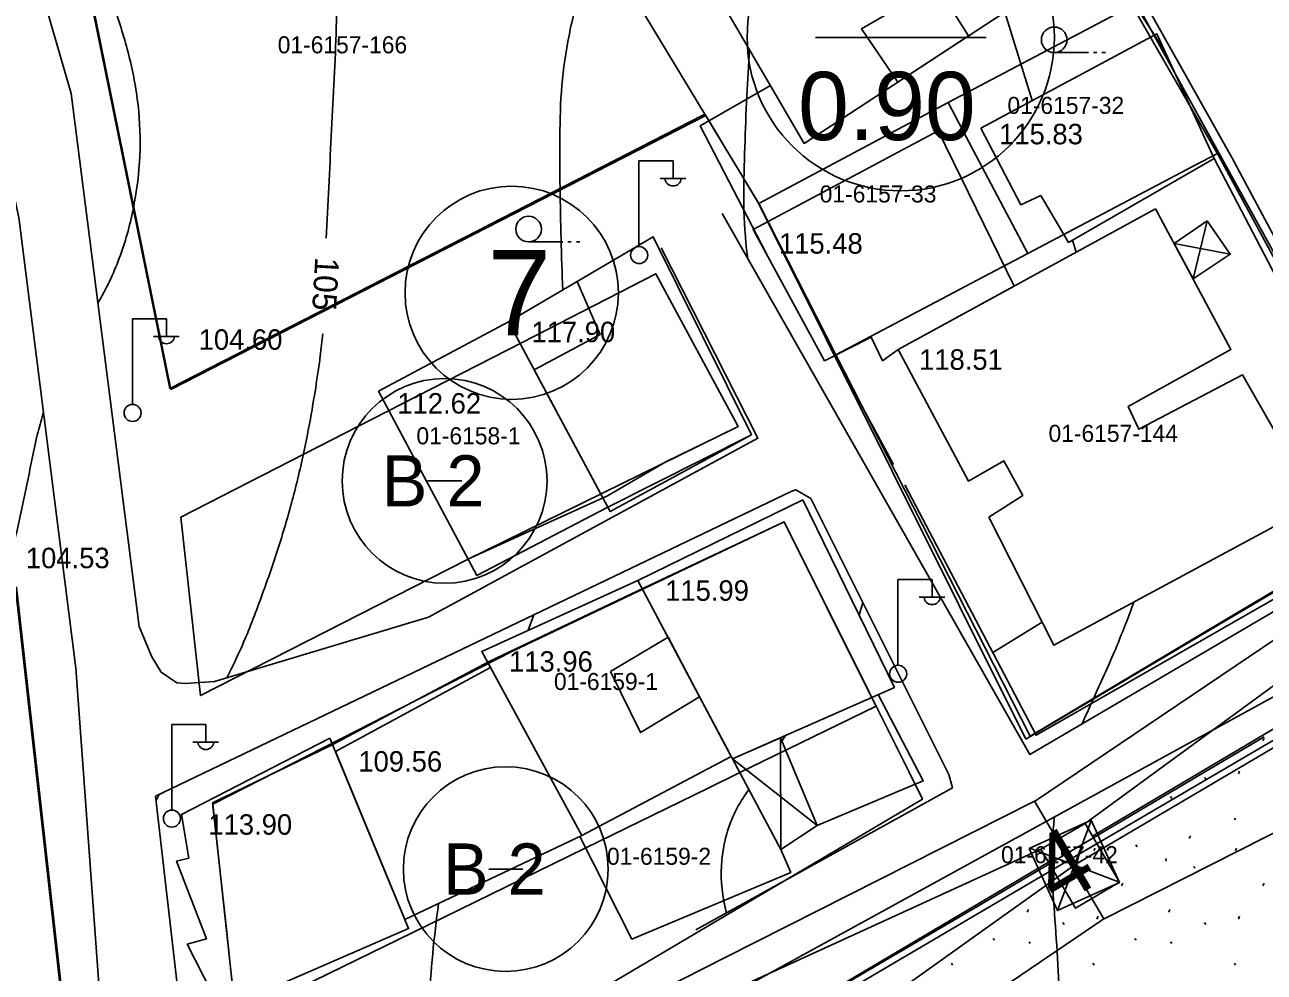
# Model space of a CAD drawing. Extents: x 412225 to 413380, y 4456471 to 4457189.
# Drawn here: x 412979.4 to 413052.1, y 4456831.1 to 4456886.6 of the extents above; entities that cross this region are included whole.
import ezdxf

# ---------------------------------------------------------------- set-up
doc = ezdxf.new("R2010")
doc.units = 0
for name, color, linetype in [('0_HALİHAZIR', 7, 'Continuous'), ('0_KADASTRO', 7, 'Continuous'), ('Level 27', 7, 'Continuous'), ('Level 28', 7, 'Continuous'), ('Level 30', 7, 'Continuous'), ('Level 32', 7, 'Continuous'), ('Level 41', 7, 'Continuous'), ('Level 54', 7, 'Continuous'), ('Level 58', 7, 'Continuous')]:
    doc.layers.add(name, color=color, linetype=linetype)

msp = doc.modelspace()

# ---------------------------------------------------------------- linework, layer by layer
at = {"layer": '0_HALİHAZIR'}
for p, q in [((413038.467, 4456882.205), (413036.852, 4456887.388)), ((413039.75, 4456885.011), (413041.75, 4456885.011)), ((413042.05, 4456885.011), (413042.25, 4456885.011)), ((413042.55, 4456885.011), (413042.75, 4456885.011)), ((413015.42, 4456873.66), (413015.42, 4456878.66)), ((413015.42, 4456878.66), (413017.42, 4456878.66)), ((413017.42, 4456877.66), (413017.42, 4456878.66)), ((413016.66, 4456877.62), (413018.16, 4456877.62)), ((413048.714, 4456875.142), (413047.891, 4456871.748)), ((413008.953, 4456873.912), (413010.953, 4456873.912)), ((413011.253, 4456873.912), (413011.453, 4456873.912)), ((413011.753, 4456873.912), (413011.953, 4456873.912)), ((413041.033, 4456873.308), (413040.824, 4456874.019)), ((413050.061, 4456873.188), (413046.78, 4456873.825)), ((412985.738, 4456864.408), (412985.738, 4456869.408)), ((412985.738, 4456869.408), (412987.738, 4456869.408)), ((412987.738, 4456868.408), (412987.738, 4456869.408)), ((412986.978, 4456868.368), (412988.478, 4456868.368)), ((413030.597, 4456849.113), (413030.597, 4456854.113)), ((413030.597, 4456854.113), (413032.597, 4456854.113)), ((413032.597, 4456853.113), (413032.597, 4456854.113)), ((413031.837, 4456853.073), (413033.337, 4456853.073)), ((413028.318, 4456852.023), (413028.543, 4456852.76)), ((413008.935, 4456851.139), (413009.264, 4456852.047)), ((412988.04, 4456840.618), (412988.04, 4456845.618)), ((412988.04, 4456845.618), (412990.04, 4456845.618)), ((412990.04, 4456844.618), (412990.04, 4456845.618)), ((413023.74, 4456838.292), (413023.71, 4456844.837)), ((413023.792, 4456844.64), (413024.015, 4456844.971)), ((412989.28, 4456844.578), (412990.78, 4456844.578)), ((413020.906, 4456843.598), (413025.861, 4456839.689)), ((412987.128, 4456841.152), (412987.309, 4456841.508)), ((413039.935, 4456834.702), (413041.896, 4456839.933)), ((413038.325, 4456838.364), (413043.511, 4456836.383))]:
    msp.add_line(p, q, dxfattribs=at)
for points in [[(413308.439, 4456995.203), (413040.966, 4456837.39), (412966.32, 4456784.092)], [(413016.727, 4456873.563), (413022.393, 4456862.398), (413003.086, 4456851.917), (412990.552, 4456848.137), (412988.837, 4456848.025), (412988.34, 4456848.06), (412987.415, 4456848.686), (412986.874, 4456849.581), (412986.132, 4456851.357), (412982.151, 4456882.622), (412973.351, 4456912.935), (412973.031, 4456914.293), (412973.134, 4456914.96), (413000.312, 4456932.438), (413012.942, 4456940.946), (413013.563, 4456940.805), (413024.434, 4456923.455), (413037.648, 4456901.173), (413050.149, 4456878.864), (413053.722, 4456872.206)], [(412917.709, 4456881.553), (412937.615, 4456893.993), (412965.099, 4456911.722), (412966.558, 4456912.321), (412967.607, 4456912.42), (412968.273, 4456912.292), (412968.973, 4456911.072), (412975.78, 4456890.628), (412979.085, 4456875.35), (412982.43, 4456848.915), (412983.81, 4456829.86), (412984.802, 4456815.567), (412984.738, 4456813.62), (412984.61, 4456812.751), (412983.806, 4456811.48), (412968.982, 4456801.22), (412956.509, 4456794.796), (412950.493, 4456791.951), (412949.808, 4456792.883), (412943.585, 4456809.586), (412933.583, 4456834.422), (412919.347, 4456870.662)], [(413042.499, 4456890.91), (413046.227, 4456885.098)], [(413022.866, 4456873.244), (413019.006, 4456880.708), (413023.12, 4456883.074)], [(413049.126, 4456878.806), (413053.865, 4456869.712)], [(413053.722, 4456872.206), (413061.252, 4456858.002), (413061.217, 4456857.274), (413038.322, 4456843.859), (413020.285, 4456875.569)], [(413055.093, 4456868.289), (413060.533, 4456857.496), (413038.685, 4456844.987), (413030.994, 4456859.668)], [(413030.336, 4456860.859), (413026.886, 4456867.251)], [(412989.481, 4456820.71), (412987.098, 4456841.407), (413024.373, 4456859.299), (413024.605, 4456859.375), (413025.496, 4456858.864), (413033.574, 4456842.681), (413033.794, 4456841.897), (413018.757, 4456833.579)], [(413020.058, 4456829.381), (413057.923, 4456850.172), (413060.621, 4456851.591), (413063.592, 4456853.026), (413064.835, 4456853.303), (413065.344, 4456852.894), (413066.212, 4456851.911), (413080.635, 4456822.471), (413094.339, 4456789.635), (413106.365, 4456763.307), (413116.3, 4456741.096), (413115.939, 4456739.52), (413114.755, 4456738.065), (413073.127, 4456715.414), (413072.466, 4456715.342), (413071.85, 4456715.325), (413071.322, 4456715.935), (413057.039, 4456746.517), (413050.788, 4456760.243)], [(413036.149, 4456849.827), (413039.047, 4456851.606)], [(413029.44, 4456847.367), (413032.076, 4456842.308), (413025.861, 4456839.689)], [(413038.28, 4456838.344), (413041.921, 4456839.999), (413043.577, 4456836.358), (413039.935, 4456834.702), (413038.28, 4456838.344)], [(413023.74, 4456838.292), (413024.317, 4456836.94), (413015.008, 4456833.034), (413011.951, 4456839.043)]]:
    msp.add_lwpolyline(points, dxfattribs=at)
for points in [[(413033.613, 4456897.616), (413036.855, 4456892.54), (413037.113, 4456892.72), (413039.455, 4456889.094), (413025.092, 4456879.682), (413020.203, 4456888.093), (413025.452, 4456891.41), (413024.705, 4456892.924), (413028.442, 4456895.086), (413028.707, 4456894.574)], [(413034.738, 4456886.003), (413032.86, 4456888.962), (413028.46, 4456886.41), (413030.584, 4456883.281)], [(413035.446, 4456880.587), (413045.761, 4456886.109), (413049.126, 4456878.806), (413040.585, 4456873.882), (413038.958, 4456876.627), (413037.792, 4456876.076)], [(413026.281, 4456866.946), (413022.107, 4456874.645), (413032.943, 4456880.415), (413037.404, 4456871.32), (413030.615, 4456867.6), (413029.695, 4456866.939), (413029.023, 4456868.33)], [(413045.692, 4456875.86), (413050.109, 4456867.6), (413044.091, 4456864.265), (413044.716, 4456862.927), (413050.777, 4456866.12), (413055.097, 4456858.544), (413039.73, 4456850.257), (413035.925, 4456857.77), (413037.903, 4456859.046), (413036.792, 4456861.076), (413034.719, 4456859.884), (413030.615, 4456867.6)], [(413048.714, 4456875.142), (413050.061, 4456873.188), (413047.891, 4456871.748), (413046.78, 4456873.825)], [(413016.246, 4456874.212), (413022.012, 4456862.602), (413013.74, 4456858.101), (413007.781, 4456869.219)], [(413011.807, 4456871.594), (413013.138, 4456868.478), (413009.288, 4456866.408), (413013.602, 4456858.359), (413022.012, 4456862.602), (413016.246, 4456874.212)], [(413000.159, 4456865.151), (413005.924, 4456854.352), (413013.602, 4456858.359), (413007.781, 4456869.219)], [(413015.354, 4456854.058), (413025.014, 4456858.779), (413030.39, 4456847.786), (413020.906, 4456843.598)], [(413020.828, 4456843.745), (413012.081, 4456839.105), (413006.206, 4456849.898), (413015.354, 4456854.058)], [(413013.744, 4456848.713), (413015.514, 4456845.137), (413018.97, 4456847.245), (413017.121, 4456850.729)], [(412997.631, 4456844.039), (413006.714, 4456848.965), (413012.081, 4456839.105), (413001.7, 4456834.188)], [(413025.861, 4456839.689), (413023.74, 4456838.292), (413020.906, 4456843.598), (413023.71, 4456844.837)], [(412997.313, 4456844.81), (413001.922, 4456833.65), (412990.921, 4456828.856), (412988.949, 4456832.725), (412990.073, 4456833.047), (412988.323, 4456837.607), (412989.04, 4456837.767), (412988.613, 4456840.338)]]:
    msp.add_lwpolyline(points, close=True, dxfattribs=at)
for centre, radius in [((413039.75, 4456885.761), 0.75), ((413008.953, 4456874.662), 0.75), ((413015.43, 4456873.136), 0.5), ((412985.748, 4456863.883), 0.5), ((413030.608, 4456848.588), 0.5), ((412988.05, 4456840.094), 0.5)]:
    msp.add_circle(centre, radius, dxfattribs=at)
for centre in [(413017.42, 4456877.664), (412987.738, 4456868.411), (413032.597, 4456853.117), (412990.04, 4456844.622)]:
    msp.add_arc(centre, 0.474, 184.83843, 355.14641, dxfattribs=at)
for points in [[(412983.717, 4456870.324), (412983.968, 4456870.774), (412985.158, 4456873.483), (412985.883, 4456876.367), (412986.185, 4456879.332), (412986.023, 4456882.294), (412985.436, 4456885.203), (412984.547, 4456888.065), (412983.557, 4456890.897), (412982.567, 4456893.728), (412981.576, 4456896.56), (412980.586, 4456899.392), (412979.595, 4456902.224), (412978.605, 4456905.056), (412977.615, 4456907.888), (412976.626, 4456910.72), (412975.566, 4456913.524), (412975.093, 4456916.22)], [(413010.955, 4456871.091), (413010.856, 4456874.089), (413010.797, 4456877.088), (413010.782, 4456880.088), (413010.904, 4456883.081), (413011.322, 4456886.023), (413012.025, 4456888.924), (413012.826, 4456891.81), (413013.537, 4456894.706), (413014.144, 4456897.617), (413014.189, 4456897.835)], [(412997.099, 4456874.125), (412997.243, 4456877.121), (412997.389, 4456880.118), (412997.537, 4456883.114), (412997.675, 4456886.111), (412997.676, 4456889.105), (412997.39, 4456892.065), (412996.779, 4456894.987), (412996.246, 4456896.835)], [(413021.802, 4456872.903), (413021.727, 4456873.494), (413021.56, 4456876.476), (413021.621, 4456879.475), (413021.738, 4456882.472), (413021.887, 4456885.195)], [(412991.275, 4456848.355), (412992.028, 4456849.926), (412993.15, 4456852.705), (412994.143, 4456855.534), (412995.007, 4456858.404), (412995.723, 4456861.314), (412996.294, 4456864.256), (412996.741, 4456867.221), (412996.899, 4456868.525)], [(412972.422, 4456824.897), (412972.406, 4456827.897), (412972.434, 4456830.896), (412972.577, 4456833.89), (412973.03, 4456836.812), (412973.782, 4456839.696), (412974.787, 4456842.522), (412975.791, 4456845.349), (412976.732, 4456848.196), (412977.565, 4456851.076), (412978.295, 4456853.984), (412978.956, 4456856.91), (412979.591, 4456859.842), (412980.209, 4456862.778), (412980.53, 4456863.933)], [(413041.381, 4456845.652), (413042.215, 4456847.494), (413043.425, 4456850.232), (413044.424, 4456852.788)], [(413020.544, 4456834.568), (413020.329, 4456835.634), (413020.367, 4456838.327), (413021.322, 4456840.989), (413021.863, 4456841.807)], [(413050.955, 4456759.532), (413050.171, 4456760.433), (413048.312, 4456762.495), (413046.687, 4456764.709), (413045.765, 4456767.531), (413045.136, 4456770.464), (413044.543, 4456773.405), (413043.958, 4456776.347), (413043.386, 4456779.292), (413042.826, 4456782.239), (413042.283, 4456785.19), (413041.757, 4456788.143), (413041.267, 4456791.103), (413040.867, 4456794.073), (413040.594, 4456797.058), (413040.448, 4456800.053), (413040.371, 4456803.051), (413040.32, 4456806.051), (413040.275, 4456809.051), (413040.235, 4456812.05), (413040.201, 4456815.05), (413040.173, 4456818.05), (413040.153, 4456821.05), (413040.141, 4456824.05), (413040.126, 4456827.05), (413040.04, 4456830.047), (413039.872, 4456833.04), (413039.676, 4456836.033), (413039.663, 4456839.021), (413039.76, 4456840.199)], [(413060.346, 4456708.22), (413060.301, 4456708.281), (413058.501, 4456710.672), (413056.576, 4456712.973), (413054.647, 4456715.271), (413052.718, 4456717.568), (413050.787, 4456719.864), (413048.855, 4456722.159), (413046.979, 4456724.498), (413045.159, 4456726.881), (413043.41, 4456729.318), (413041.677, 4456731.766), (413039.953, 4456734.222), (413038.235, 4456736.681), (413036.515, 4456739.139), (413034.789, 4456741.593), (413033.049, 4456744.037), (413031.278, 4456746.458), (413029.471, 4456748.852), (413027.632, 4456751.222), (413025.78, 4456753.582), (413023.933, 4456755.947), (413022.113, 4456758.331), (413020.446, 4456760.815), (413018.97, 4456763.386), (413017.594, 4456766.04), (413016.199, 4456768.694), (413014.728, 4456771.308), (413013.246, 4456773.916), (413011.766, 4456776.526), (413010.304, 4456779.145), (413008.864, 4456781.777), (413007.445, 4456784.421), (413006.042, 4456787.072), (413004.653, 4456789.731), (413003.281, 4456792.399), (413001.932, 4456795.079), (413000.609, 4456797.771), (412999.318, 4456800.479), (412998.238, 4456803.263), (412997.855, 4456806.037), (412998.161, 4456808.93), (412999.038, 4456811.796), (413000, 4456814.638), (413000.967, 4456817.477), (413001.862, 4456820.339), (413002.528, 4456823.251), (413002.905, 4456826.196), (413003.107, 4456829.186), (413003.333, 4456832.174), (413003.673, 4456835.123)]]:
    msp.add_spline(points, degree=3, dxfattribs=at)
at = {"layer": '0_KADASTRO'}
for points in [[(412983.446, 4456887.415), (412994.295, 4456893.916), (413007.156, 4456901.627), (413007.317, 4456901.358), (413014.913, 4456888.657), (413019.285, 4456881.405), (413019.171, 4456881.346), (413005.91, 4456874.543), (412987.933, 4456865.324)], [(413014.913, 4456888.657), (413036.322, 4456901.61), (413044.577, 4456887.9), (413044.103, 4456887.65), (413033.536, 4456882.083), (413022.45, 4456876.157), (413019.285, 4456881.405)], [(413041.557, 4456839.814), (413086.818, 4456872.929), (413114.748, 4456889.381), (413117.11, 4456885.191), (413081.18, 4456863.89), (413081.416, 4456862.441), (413041.992, 4456839.072)], [(413033.536, 4456882.083), (413044.103, 4456887.65), (413044.577, 4456887.9), (413049.402, 4456879.141), (413047.89, 4456878.343), (413040.562, 4456874.477), (413038.212, 4456873.237), (413034.988, 4456879.335)], [(413022.45, 4456876.157), (413033.536, 4456882.083), (413034.988, 4456879.335), (413038.212, 4456873.237), (413035.573, 4456871.845), (413026.958, 4456867.299)], [(413026.958, 4456867.299), (413035.573, 4456871.845), (413038.212, 4456873.237), (413040.562, 4456874.477), (413047.89, 4456878.343), (413049.402, 4456879.141), (413054.227, 4456870.382), (413060.856, 4456858.347), (413049.621, 4456851.65), (413038.343, 4456844.928), (413031.489, 4456858.395)], [(412988.579, 4456857.771), (413000.634, 4456863.953), (413008.566, 4456868.021), (413016.407, 4456872.042), (413021.227, 4456863.082), (413020.765, 4456862.857), (413016.985, 4456861.015), (413013.575, 4456859.019), (413005.388, 4456855.3), (413005.326, 4456855.271), (412989.733, 4456847.308)], [(412990.431, 4456841.028), (412997.401, 4456844.401), (413006.636, 4456849.314), (413015.691, 4456853.599), (413023.936, 4456857.497), (413028.877, 4456847.563), (413029.315, 4456846.694), (413021.206, 4456842.732), (413019.479, 4456841.887), (413012.237, 4456838.349), (413002.16, 4456833.424), (412993.882, 4456829.379), (412991.824, 4456828.374), (412991.475, 4456831.545), (412991.246, 4456833.622)], [(412937.738, 4456834.155), (412955.817, 4456842.713), (412978.941, 4456853.661), (412981.639, 4456829.611), (412964.323, 4456822.334), (412965.807, 4456818.759), (412947.747, 4456810.15)], [(412988.517, 4456807.371), (413039.412, 4456837.541), (413039.961, 4456836.604), (413040.994, 4456834.845), (413043.581, 4456836.363), (413042.548, 4456838.124), (413041.992, 4456839.072), (413062.8, 4456851.406), (413065.741, 4456850.378), (413071.457, 4456840.426), (413074.509, 4456834.757), (412989.577, 4456788.932)], [(412991.824, 4456828.374), (412993.882, 4456829.379), (413002.16, 4456833.424), (413012.237, 4456838.349), (413019.479, 4456841.887), (413021.206, 4456842.732), (413029.315, 4456846.694), (413031.225, 4456842.855), (413032.031, 4456841.233), (412992.963, 4456818.12), (412991.884, 4456827.741)], [(413038.969, 4456838.295), (413041.557, 4456839.814), (413041.992, 4456839.072), (413042.548, 4456838.124), (413043.581, 4456836.363), (413040.994, 4456834.845), (413039.961, 4456836.604), (413039.412, 4456837.541)], [(412951.511, 4456794.234), (412953.817, 4456795.602), (412954.075, 4456794.984), (412971.441, 4456805.28), (412982.148, 4456811.63), (412983.585, 4456812.482), (412983.536, 4456812.91), (413038.969, 4456838.295), (413039.412, 4456837.541), (412988.517, 4456807.371), (412984.022, 4456804.579), (412958.009, 4456789.166), (412956.761, 4456788.427), (412954.507, 4456787.092)]]:
    msp.add_lwpolyline(points, close=True, dxfattribs=at)
at = {"layer": 'Level 27'}
for points in [[(413021.226, 4456863.083), (413005.326, 4456855.271), (412989.733, 4456847.308)], [(412990.441, 4456840.933), (413008.014, 4456849.906), (413023.936, 4456857.497)]]:
    msp.add_lwpolyline(points, dxfattribs=at)
at = {"layer": 'Level 28'}
for p, q in [((412987.999, 4456865.255), (412980.121, 4456904.032)), ((413036.385, 4456901.538), (413049.366, 4456879.013)), ((413019.336, 4456881.33), (412987.999, 4456865.255)), ((413022.424, 4456876.178), (413019.336, 4456881.33)), ((413049.366, 4456879.013), (413060.623, 4456858.115)), ((413038.084, 4456844.754), (413022.424, 4456876.178)), ((413060.623, 4456858.115), (413049.384, 4456851.449)), ((412978.888, 4456853.601), (412981.582, 4456829.551)), ((413049.384, 4456851.449), (413038.084, 4456844.754)), ((413035.606, 4456835.154), (413052.056, 4456844.896)), ((412987.039, 4456806.712), (413035.606, 4456835.154))]:
    msp.add_line(p, q, dxfattribs=at)
for points in [[(412989.733, 4456847.308), (412988.579, 4456857.771), (413000.634, 4456863.953), (413008.566, 4456868.021), (413016.407, 4456872.042), (413021.226, 4456863.083)], [(413023.936, 4456857.497), (413028.883, 4456847.552), (413029.315, 4456846.694), (413031.225, 4456842.855), (413032.031, 4456841.233), (412992.963, 4456818.12), (412991.884, 4456827.741), (412990.441, 4456840.933)]]:
    msp.add_lwpolyline(points, dxfattribs=at)
at = {"layer": 'Level 30'}
msp.add_line((413035.758, 4456885.906), (413025.758, 4456885.906), dxfattribs=at)
msp.add_circle((413030.758, 4456885.906), 9, dxfattribs=at)
at = {"layer": 'Level 32'}
for p, q in [((413005.031, 4456859.898), (413003.031, 4456859.898)), ((413008.614, 4456837.137), (413006.614, 4456837.137))]:
    msp.add_line(p, q, dxfattribs=at)
for centre in [(413004.032, 4456859.899), (413007.615, 4456837.137)]:
    msp.add_circle(centre, 6, dxfattribs=at)
at = {"layer": 'Level 41'}
for p, q in [((413051.983, 4456844.654), (413052.055, 4456844.814)), ((413050.545, 4456842.716), (413050.616, 4456842.876)), ((413048.557, 4456842.508), (413048.628, 4456842.402)), ((413046.571, 4456841.387), (413046.642, 4456841.28)), ((413050.309, 4456840.126), (413050.38, 4456840.019)), ((413047.668, 4456838.933), (413047.739, 4456839.092)), ((413042.074, 4456838.204), (413042.146, 4456838.364)), ((413044.539, 4456838.549), (413044.61, 4456838.442)), ((413050.367, 4456838.204), (413050.439, 4456838.364)), ((413046.297, 4456837.758), (413046.315, 4456837.598)), ((413039.634, 4456837.288), (413039.704, 4456837.181)), ((413047.927, 4456837.288), (413047.997, 4456837.181)), ((413043.69, 4456836.144), (413043.762, 4456836.304)), ((413051.983, 4456836.144), (413052.055, 4456836.304)), ((413038.169, 4456834.614), (413038.239, 4456834.774)), ((413046.462, 4456834.614), (413046.532, 4456834.774)), ((413033.959, 4456834.206), (413033.993, 4456834.284)), ((413040.264, 4456833.998), (413040.335, 4456833.892)), ((413042.252, 4456834.206), (413042.323, 4456834.366)), ((413048.557, 4456833.998), (413048.628, 4456833.892)), ((413050.545, 4456834.206), (413050.616, 4456834.366)), ((413036.179, 4456833.069), (413036.25, 4456832.962)), ((413038.278, 4456832.877), (413038.349, 4456832.77)), ((413044.472, 4456833.069), (413044.543, 4456832.962)), ((413046.571, 4456832.877), (413046.642, 4456832.77)), ((413033.723, 4456831.616), (413033.794, 4456831.509)), ((413042.016, 4456831.616), (413042.087, 4456831.509)), ((413050.309, 4456831.616), (413050.38, 4456831.509))]:
    msp.add_line(p, q, dxfattribs=at)
at = {"layer": 'Level 54'}
for p, q in [((413038.59, 4456841.108), (413086.356, 4456873.302)), ((413042.638, 4456834.208), (413094.065, 4456860.208)), ((413038.601, 4456841.114), (413020.475, 4456831.954)), ((413038.601, 4456841.114), (413040.625, 4456837.664)), ((413042.649, 4456834.214), (413040.625, 4456837.664)), ((413042.649, 4456834.214), (412989.559, 4456798.214)), ((413020.471, 4456831.952), (412990.953, 4456817.034))]:
    msp.add_line(p, q, dxfattribs=at)
for points in [[(413269.062, 4456971.728), (413239.677, 4456954.431), (413040.614, 4456837.658)], [(412772.861, 4456680.089), (413040.614, 4456837.658)]]:
    msp.add_lwpolyline(points, dxfattribs=at)
at = {"layer": 'Level 58'}
msp.add_circle((413007.961, 4456870.928), 6.25, dxfattribs=at)

# ---------------------------------------------------------------- texts
at = {"layer": '0_HALİHAZIR'}
for s, p in [('115.83', (413036.521, 4456879.635)), ('115.48', (413023.623, 4456873.223)), ('104.60 ', (412989.62, 4456867.586)), ('117.90', (413009.119, 4456868.032)), ('118.51', (413031.832, 4456866.413)), ('112.62', (413001.262, 4456863.846)), ('104.53 ', (412979.495, 4456854.778)), ('115.99', (413016.955, 4456852.87)), ('113.96', (413007.806, 4456848.711)), ('109.56', (412998.978, 4456842.851)), ('113.90', (412990.19, 4456839.151))]:
    msp.add_text(s, height=1.2, dxfattribs=at).set_placement(p)
msp.add_text('105', height=1.4, rotation=266.67254, dxfattribs=at).set_placement((412996.453, 4456873.043))
at = {"layer": '0_KADASTRO'}
for s, p in [('01-6157-166', (412994.253, 4456884.969)), ('01-6157-166', (412994.253, 4456884.969)), ('01-6157-32', (413037.01, 4456881.417)), ('01-6157-32', (413037.01, 4456881.417)), ('01-6157-33', (413026.01, 4456876.222)), ('01-6157-33', (413026.01, 4456876.222)), ('01-6158-1', (413002.38, 4456862.041)), ('01-6158-1', (413002.38, 4456862.041)), ('01-6157-144', (413039.417, 4456862.186)), ('01-6157-144', (413039.417, 4456862.186)), ('01-6159-1', (413010.436, 4456847.637)), ('01-6159-1', (413010.436, 4456847.637)), ('01-6159-2', (413013.547, 4456837.387)), ('01-6159-2', (413013.547, 4456837.387)), ('01-6157-42', (413036.636, 4456837.479)), ('01-6157-42', (413036.636, 4456837.479))]:
    msp.add_text(s, height=1, dxfattribs=at).set_placement(p)
at = {"layer": 'Level 30'}
msp.add_text('0.90', height=4, dxfattribs=at).set_placement((413024.742, 4456879.881))
at = {"layer": 'Level 32'}
for p in [(413000.349, 4456858.4), (413003.932, 4456835.639)]:
    msp.add_text('B 2', height=3, dxfattribs=at).set_placement(p)
at = {"layer": 'Level 54'}
msp.add_text('4', height=4, rotation=30.43092, dxfattribs=at).set_placement((413039.938, 4456834.886))
at = {"layer": 'Level 58'}
msp.add_text('7', height=5, dxfattribs=at).set_placement((413006.543, 4456868.428))

doc.saveas('drawing.dxf')
